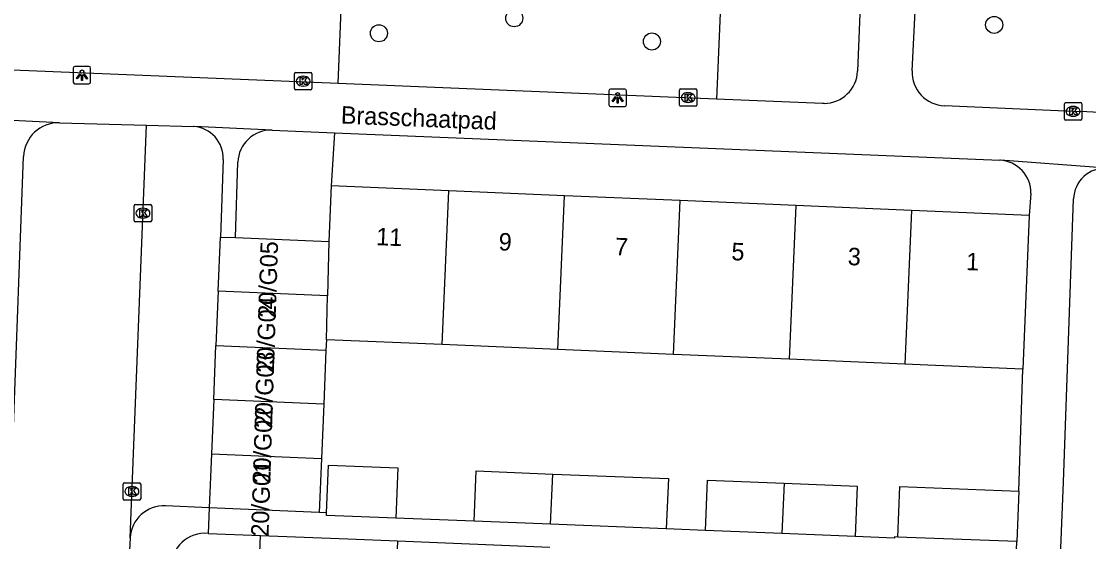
# Model space of a CAD drawing. Extents: x 160732 to 162105, y 387428 to 388479.
# Drawn here: x 161565.2 to 161626.3, y 387845.2 to 387874.9 of the extents above; entities that cross this region are included whole.
import ezdxf

# ---------------------------------------------------------------- set-up
doc = ezdxf.new("R2010")
doc.units = 0
for name, color, linetype in [('IMGEO_Boom', 7, 'Continuous'), ('IMGEO_Grasland_overig', 7, 'Continuous'), ('IMGEO_Groenvoorziening', 7, 'Continuous'), ('IMGEO_Kolk', 7, 'Continuous'), ('IMGEO_Lichtpunt', 7, 'Continuous'), ('IMGEO_Muur', 7, 'Continuous'), ('IMGEO_Openbare_ruimte_label', 7, 'Continuous'), ('IMGEO_Pand', 7, 'Continuous'), ('IMGEO_Pand_nummerreeks', 7, 'Continuous'), ('IMGEO_Rijbaan_lokaal_open', 7, 'Continuous'), ('IMGEO_Voetpad_open', 7, 'Continuous')]:
    doc.layers.add(name, color=color, linetype=linetype)

msp = doc.modelspace()

# ---------------------------------------------------------------- linework, layer by layer
at = {"layer": 'IMGEO_Boom'}
for centre in [(161593.391, 387875.109), (161620.856, 387874.731), (161585.645, 387874.251), (161601.267, 387873.778)]:
    msp.add_circle(centre, 0.489, dxfattribs=at)
at = {"layer": 'IMGEO_Grasland_overig'}
msp.add_lwpolyline([(161583.109, 387868.551), (161582.907, 387865.519)], dxfattribs=at)
at = {"layer": 'IMGEO_Groenvoorziening'}
for points in [[(161583.311, 387871.368), (161583.631, 387879.426)], [(161605.305, 387878.566), (161604.965, 387870.483)]]:
    msp.add_lwpolyline(points, dxfattribs=at)
at = {"layer": 'IMGEO_Kolk'}
for p, q in [((161580.811, 387871.085), (161580.811, 387871.937)), ((161580.886, 387872.011), (161581.738, 387872.011)), ((161581.812, 387871.937), (161581.812, 387871.085)), ((161581.299, 387871.791), (161581.324, 387871.791)), ((161581.738, 387871.011), (161580.886, 387871.011)), ((161581.322, 387871.231), (161581.297, 387871.231)), ((161602.844, 387870.145), (161602.844, 387870.997)), ((161602.919, 387871.071), (161603.771, 387871.071)), ((161603.332, 387870.851), (161603.357, 387870.851)), ((161603.845, 387870.997), (161603.845, 387870.145)), ((161603.771, 387870.071), (161602.919, 387870.071)), ((161603.355, 387870.291), (161603.33, 387870.291)), ((161624.87, 387869.355), (161624.87, 387870.207)), ((161624.945, 387870.281), (161625.797, 387870.281)), ((161625.871, 387870.207), (161625.871, 387869.355)), ((161625.381, 387869.501), (161625.356, 387869.501)), ((161625.358, 387870.061), (161625.383, 387870.061)), ((161625.797, 387869.281), (161624.945, 387869.281)), ((161571.641, 387863.526), (161571.641, 387864.378)), ((161571.716, 387864.452), (161572.568, 387864.452)), ((161572.129, 387864.232), (161572.154, 387864.232)), ((161572.642, 387864.378), (161572.642, 387863.526)), ((161572.568, 387863.452), (161571.716, 387863.452)), ((161572.152, 387863.672), (161572.127, 387863.672)), ((161571.012, 387847.601), (161571.012, 387848.453)), ((161571.087, 387848.527), (161571.939, 387848.527)), ((161571.5, 387848.307), (161571.525, 387848.307)), ((161572.013, 387848.453), (161572.013, 387847.601)), ((161571.939, 387847.527), (161571.087, 387847.527)), ((161571.523, 387847.747), (161571.498, 387847.747))]:
    msp.add_line(p, q, dxfattribs=at)
for points in [[(161580.811, 387871.085), (161580.811, 387871.937)], [(161580.886, 387872.011), (161581.738, 387872.011)], [(161581.812, 387871.937), (161581.812, 387871.085)], [(161581.132, 387871.711), (161581.255, 387871.711), (161581.255, 387871.56), (161581.385, 387871.711), (161581.549, 387871.711), (161581.403, 387871.56), (161581.556, 387871.311), (161581.404, 387871.311), (161581.319, 387871.475), (161581.255, 387871.408), (161581.255, 387871.311), (161581.132, 387871.311), (161581.132, 387871.711)], [(161581.738, 387871.011), (161580.886, 387871.011)], [(161602.844, 387870.145), (161602.844, 387870.997)], [(161602.919, 387871.071), (161603.771, 387871.071)], [(161603.165, 387870.771), (161603.288, 387870.771), (161603.288, 387870.62), (161603.418, 387870.771), (161603.582, 387870.771), (161603.436, 387870.62), (161603.589, 387870.371), (161603.437, 387870.371), (161603.352, 387870.535), (161603.288, 387870.468), (161603.288, 387870.371), (161603.165, 387870.371), (161603.165, 387870.771)], [(161603.845, 387870.997), (161603.845, 387870.145)], [(161603.771, 387870.071), (161602.919, 387870.071)], [(161624.87, 387869.355), (161624.87, 387870.207)], [(161624.945, 387870.281), (161625.797, 387870.281)], [(161625.871, 387870.207), (161625.871, 387869.355)], [(161625.191, 387869.981), (161625.314, 387869.981), (161625.314, 387869.83), (161625.444, 387869.981), (161625.608, 387869.981), (161625.462, 387869.83), (161625.615, 387869.581), (161625.463, 387869.581), (161625.378, 387869.745), (161625.314, 387869.678), (161625.314, 387869.581), (161625.191, 387869.581), (161625.191, 387869.981)], [(161625.797, 387869.281), (161624.945, 387869.281)], [(161571.641, 387863.526), (161571.641, 387864.378)], [(161571.716, 387864.452), (161572.568, 387864.452)], [(161571.962, 387864.152), (161572.085, 387864.152), (161572.085, 387864.001), (161572.215, 387864.152), (161572.379, 387864.152), (161572.233, 387864.001), (161572.386, 387863.752), (161572.234, 387863.752), (161572.149, 387863.916), (161572.085, 387863.849), (161572.085, 387863.752), (161571.962, 387863.752), (161571.962, 387864.152)], [(161572.642, 387864.378), (161572.642, 387863.526)], [(161572.568, 387863.452), (161571.716, 387863.452)], [(161571.012, 387847.601), (161571.012, 387848.453)], [(161571.087, 387848.527), (161571.939, 387848.527)], [(161571.333, 387848.227), (161571.456, 387848.227), (161571.456, 387848.076), (161571.586, 387848.227), (161571.75, 387848.227), (161571.604, 387848.076), (161571.757, 387847.827), (161571.605, 387847.827), (161571.52, 387847.991), (161571.456, 387847.924), (161571.456, 387847.827), (161571.333, 387847.827), (161571.333, 387848.227)], [(161572.013, 387848.453), (161572.013, 387847.601)], [(161571.939, 387847.527), (161571.087, 387847.527)]]:
    msp.add_lwpolyline(points, dxfattribs=at)
for centre, start, end in [((161580.888, 387871.935), 91.55205, 178.44795), ((161580.888, 387871.935), 91.55205, 178.44795), ((161581.736, 387871.935), 1.55205, 88.44795), ((161581.736, 387871.935), 1.55205, 88.44795), ((161580.888, 387871.087), 181.55205, 268.44795), ((161580.888, 387871.087), 181.55205, 268.44795), ((161581.736, 387871.087), 271.55205, 358.44795), ((161581.736, 387871.087), 271.55205, 358.44795), ((161602.921, 387870.995), 91.55205, 178.44795), ((161602.921, 387870.995), 91.55205, 178.44795), ((161603.769, 387870.995), 1.55205, 88.44795), ((161603.769, 387870.995), 1.55205, 88.44795), ((161602.921, 387870.147), 181.55205, 268.44795), ((161602.921, 387870.147), 181.55205, 268.44795), ((161603.769, 387870.147), 271.55205, 358.44795), ((161603.769, 387870.147), 271.55205, 358.44795), ((161624.947, 387870.205), 91.55205, 178.44795), ((161624.947, 387870.205), 91.55205, 178.44795), ((161625.795, 387870.205), 1.55205, 88.44795), ((161625.795, 387870.205), 1.55205, 88.44795), ((161624.947, 387869.357), 181.55205, 268.44795), ((161624.947, 387869.357), 181.55205, 268.44795), ((161625.795, 387869.357), 271.55205, 358.44795), ((161625.795, 387869.357), 271.55205, 358.44795), ((161571.718, 387864.376), 91.55205, 178.44795), ((161571.718, 387864.376), 91.55205, 178.44795), ((161572.566, 387864.376), 1.55205, 88.44795), ((161572.566, 387864.376), 1.55205, 88.44795), ((161571.718, 387863.528), 181.55205, 268.44795), ((161571.718, 387863.528), 181.55205, 268.44795), ((161572.566, 387863.528), 271.55205, 358.44795), ((161572.566, 387863.528), 271.55205, 358.44795), ((161571.089, 387848.451), 91.55205, 178.44795), ((161571.089, 387848.451), 91.55205, 178.44795), ((161571.937, 387848.451), 1.55205, 88.44795), ((161571.937, 387848.451), 1.55205, 88.44795), ((161571.089, 387847.603), 181.55205, 268.44795), ((161571.089, 387847.603), 181.55205, 268.44795), ((161571.937, 387847.603), 271.55205, 358.44795), ((161571.937, 387847.603), 271.55205, 358.44795)]:
    msp.add_arc(centre, 0.0765, start, end, dxfattribs=at)
for centre, major_axis, ratio, start_param, end_param in [((161581.298, 387871.511), (-0.387, 0.002), 0.722429, 4.712389, 7.853982), ((161581.323, 387871.511), (-0.39, 0.002), 0.717154, 1.570796, 4.712389), ((161603.331, 387870.571), (-0.387, 0.002), 0.722429, 4.712389, 7.853982), ((161603.356, 387870.571), (-0.39, 0.002), 0.717154, 1.570796, 4.712389), ((161625.357, 387869.781), (-0.387, 0.002), 0.722429, 4.712389, 7.853982), ((161625.382, 387869.781), (-0.39, 0.002), 0.717154, 1.570796, 4.712389), ((161572.128, 387863.952), (-0.387, 0.002), 0.722429, 4.712389, 7.853982), ((161572.153, 387863.952), (-0.39, 0.002), 0.717154, 1.570796, 4.712389), ((161571.499, 387848.027), (-0.387, 0.002), 0.722429, 4.712389, 7.853982), ((161571.524, 387848.027), (-0.39, 0.002), 0.717154, 1.570796, 4.712389)]:
    msp.add_ellipse(centre, major_axis=major_axis, ratio=ratio, start_param=start_param, end_param=end_param, dxfattribs=at)
at = {"layer": 'IMGEO_Lichtpunt'}
for p, q in [((161568.152, 387872.26), (161568.152, 387871.453)), ((161568.152, 387872.26), (161568.152, 387871.453)), ((161569.054, 387872.355), (161568.246, 387872.355)), ((161569.054, 387872.355), (161568.246, 387872.355)), ((161569.148, 387871.453), (161569.148, 387872.26)), ((161569.148, 387871.453), (161569.148, 387872.26)), ((161568.246, 387871.359), (161569.054, 387871.359)), ((161568.246, 387871.359), (161569.054, 387871.359)), ((161598.809, 387870.961), (161598.809, 387870.154)), ((161598.809, 387870.961), (161598.809, 387870.154)), ((161599.711, 387871.056), (161598.903, 387871.056)), ((161599.711, 387871.056), (161598.903, 387871.056)), ((161599.805, 387870.154), (161599.805, 387870.961)), ((161599.805, 387870.154), (161599.805, 387870.961)), ((161598.903, 387870.06), (161599.711, 387870.06)), ((161598.903, 387870.06), (161599.711, 387870.06))]:
    msp.add_line(p, q, dxfattribs=at)
for points in [[(161568.526, 387871.924), (161568.565, 387871.896), (161568.377, 387871.634), (161568.339, 387871.661), (161568.526, 387871.924)], [(161568.738, 387871.896), (161568.776, 387871.923), (161568.963, 387871.661), (161568.924, 387871.633), (161568.738, 387871.896)], [(161568.628, 387871.876), (161568.675, 387871.876), (161568.675, 387871.554), (161568.628, 387871.554), (161568.628, 387871.876)], [(161599.183, 387870.625), (161599.222, 387870.597), (161599.034, 387870.335), (161598.996, 387870.362), (161599.183, 387870.625)], [(161599.285, 387870.577), (161599.332, 387870.577), (161599.332, 387870.255), (161599.285, 387870.255), (161599.285, 387870.577)], [(161599.395, 387870.597), (161599.433, 387870.624), (161599.62, 387870.362), (161599.581, 387870.334), (161599.395, 387870.597)]]:
    msp.add_lwpolyline(points, dxfattribs=at)
for centre in [(161568.651, 387872.058), (161599.308, 387870.759)]:
    msp.add_circle(centre, 0.0994, dxfattribs=at)
for centre, start, end in [((161568.246, 387872.26), 90, 180), ((161568.246, 387872.26), 90, 180), ((161569.054, 387872.26), 0, 90), ((161569.054, 387872.26), 0, 90), ((161568.246, 387871.453), 180, 270), ((161568.246, 387871.453), 180, 270), ((161569.054, 387871.453), 270, 0), ((161569.054, 387871.453), 270, 360), ((161598.903, 387870.961), 90, 180), ((161598.903, 387870.961), 90, 180), ((161599.711, 387870.961), 0, 90), ((161599.711, 387870.961), 0, 90), ((161598.903, 387870.154), 180, 270), ((161598.903, 387870.154), 180, 270), ((161599.711, 387870.154), 270, 0), ((161599.711, 387870.154), 270, 360)]:
    msp.add_arc(centre, 0.0946, start, end, dxfattribs=at)
at = {"layer": 'IMGEO_Muur'}
msp.add_lwpolyline([(161622.263, 387848.044), (161622.489, 387855.028)], dxfattribs=at)
at = {"layer": 'IMGEO_Pand'}
for points in [[(161582.907, 387865.519), (161582.773, 387862.327)], [(161589.647, 387865.234), (161582.907, 387865.519)], [(161589.274, 387856.432), (161589.647, 387865.234)], [(161596.266, 387864.954), (161589.647, 387865.234)], [(161595.893, 387856.153), (161596.266, 387864.954)], [(161602.884, 387864.675), (161596.266, 387864.954)], [(161602.511, 387855.873), (161602.884, 387864.675)], [(161609.503, 387864.395), (161602.884, 387864.675)], [(161609.503, 387864.395), (161609.131, 387855.593)], [(161616.122, 387864.115), (161609.503, 387864.395)], [(161616.122, 387864.115), (161615.75, 387855.313)], [(161622.861, 387863.83), (161616.122, 387864.115)], [(161622.861, 387863.83), (161622.489, 387855.028)], [(161576.452, 387859.488), (161576.583, 387862.589)], [(161576.583, 387862.589), (161577.438, 387862.553)], [(161577.438, 387862.553), (161582.773, 387862.327)], [(161582.773, 387862.327), (161582.7, 387859.223)], [(161576.452, 387859.488), (161576.321, 387856.386)], [(161582.7, 387859.223), (161576.452, 387859.488)], [(161582.641, 387856.713), (161582.7, 387859.223)], [(161582.641, 387856.713), (161582.616, 387856.12)], [(161589.274, 387856.432), (161582.641, 387856.713)], [(161576.189, 387853.285), (161576.321, 387856.386)], [(161576.321, 387856.386), (161582.616, 387856.12)], [(161582.616, 387856.12), (161582.485, 387853.018)], [(161595.893, 387856.153), (161589.274, 387856.432)], [(161602.511, 387855.873), (161595.893, 387856.153)], [(161609.131, 387855.593), (161602.511, 387855.873)], [(161615.75, 387855.313), (161609.131, 387855.593)], [(161622.489, 387855.028), (161617.494, 387855.239), (161615.75, 387855.313)], [(161576.189, 387853.285), (161576.058, 387850.183)], [(161582.485, 387853.018), (161576.189, 387853.285)], [(161582.485, 387853.018), (161582.354, 387849.917)], [(161576.058, 387850.183), (161575.927, 387847.082)], [(161576.058, 387850.183), (161582.354, 387849.917)], [(161582.354, 387849.917), (161582.223, 387846.816)], [(161582.649, 387846.799), (161582.759, 387849.539), (161586.723, 387849.38), (161586.607, 387846.5)], [(161591.103, 387846.32), (161591.219, 387849.2), (161595.591, 387849.024)], [(161595.469, 387846.145), (161595.591, 387849.024)], [(161595.591, 387849.024), (161602.21, 387848.759), (161602.088, 387845.879)], [(161604.342, 387845.789), (161604.458, 387848.669), (161608.831, 387848.493)], [(161608.831, 387848.493), (161608.709, 387845.614)], [(161608.831, 387848.493), (161613.02, 387848.325), (161612.905, 387845.446)], [(161615.346, 387845.415), (161615.456, 387848.305), (161622.263, 387848.044)], [(161622.263, 387848.044), (161622.153, 387845.155)], [(161582.223, 387846.816), (161575.927, 387847.082)], [(161586.607, 387846.5), (161582.643, 387846.659), (161582.649, 387846.799)], [(161595.469, 387846.145), (161591.103, 387846.32)], [(161602.088, 387845.879), (161595.469, 387846.145)], [(161608.709, 387845.614), (161604.342, 387845.789)], [(161578.614, 387839.186), (161578.866, 387845.511)], [(161578.866, 387845.511), (161583.863, 387845.312), (161586.714, 387845.198)], [(161586.714, 387845.198), (161586.462, 387838.874)], [(161612.905, 387845.446), (161608.709, 387845.614)], [(161622.153, 387845.155), (161615.346, 387845.415)]]:
    msp.add_lwpolyline(points, dxfattribs=at)
at = {"layer": 'IMGEO_Rijbaan_lokaal_open'}
for points in [[(161567.37, 387869.127), (161572.34, 387868.987)], [(161571.407, 387845.365), (161572.34, 387868.987)], [(161571.267, 387842.514), (161564.395, 387842.784), (161564.59, 387847.993), (161564.711, 387851.206), (161565.31, 387867.199)], [(161623.849, 387821.824), (161624.678, 387844.8), (161624.814, 387848.559), (161625.399, 387864.773)], [(161571.407, 387845.365), (161571.267, 387842.514)]]:
    msp.add_lwpolyline(points, dxfattribs=at)
for centre, radius, start, end in [((161567.312, 387867.124), 2.004, 88.34715, 177.86134), ((161627.227, 387864.708), 1.83, 87.75825, 177.95791)]:
    msp.add_arc(centre, radius, start, end, dxfattribs=at)
at = {"layer": 'IMGEO_Voetpad_open'}
for points in [[(161613.592, 387885.689), (161613.037, 387872.087)], [(161616.161, 387872.098), (161616.774, 387884.246)], [(161583.311, 387871.368), (161563.732, 387872.169)], [(161604.965, 387870.483), (161583.311, 387871.368)], [(161611.119, 387870.233), (161611.022, 387870.235), (161604.965, 387870.483)], [(161626.882, 387869.716), (161626.154, 387869.76), (161625.371, 387869.782), (161618.012, 387870.106)], [(161567.37, 387869.127), (161561.186, 387869.432), (161561.144, 387869.431)], [(161572.34, 387868.987), (161575.037, 387868.909)], [(161579.537, 387868.698), (161579.511, 387868.702), (161575.069, 387868.91), (161575.037, 387868.909)], [(161579.537, 387868.698), (161583.109, 387868.551)], [(161583.109, 387868.551), (161621.171, 387866.985)], [(161576.731, 387867.031), (161576.583, 387862.589)], [(161577.438, 387862.553), (161577.575, 387866.874)], [(161627.299, 387866.536), (161621.217, 387866.987), (161621.171, 387866.985)], [(161622.951, 387865.073), (161622.861, 387863.83)], [(161622.263, 387848.044), (161622.489, 387855.028)], [(161575.927, 387847.082), (161573.432, 387847.201)], [(161575.927, 387847.082), (161575.866, 387845.623)], [(161582.649, 387846.799), (161582.223, 387846.816)], [(161591.103, 387846.32), (161586.607, 387846.5)], [(161604.342, 387845.789), (161602.088, 387845.879)], [(161575.866, 387845.623), (161578.866, 387845.511)], [(161586.714, 387845.198), (161595.424, 387844.844)], [(161615.346, 387845.415), (161615.155, 387845.423), (161615.152, 387845.356), (161612.905, 387845.446)], [(161622.097, 387843.718), (161622.153, 387845.155)]]:
    msp.add_lwpolyline(points, dxfattribs=at)
for centre, radius, start, end in [((161611.106, 387872.166), 1.933, 270.39354, 357.66236), ((161618.076, 387872.022), 1.917, 177.71589, 268.08162), ((161574.924, 387867.104), 1.809, 357.69671, 86.40569), ((161579.46, 387866.814), 1.886, 87.65941, 178.16557), ((161621.095, 387865.13), 1.857, 358.2517, 87.65306), ((161573.338, 387845.27), 1.933, 87.20618, 177.18892), ((161575.668, 387843.748), 1.885, 83.97625, 183.31737)]:
    msp.add_arc(centre, radius, start, end, dxfattribs=at)

# ---------------------------------------------------------------- texts
at = {"layer": 'IMGEO_Openbare_ruimte_label'}
msp.add_text('Brasschaatpad', height=1, rotation=357.64984, dxfattribs=at).set_placement((161583.454, 387869.088))
at = {"layer": 'IMGEO_Pand_nummerreeks'}
for s, rotation, p in [('11', 357.57934, (161585.477, 387862.127)), ('9', 357.57934, (161592.482, 387861.831)), ('20/G05', 88.12826, (161579.735, 387857.948)), ('7', 357.57934, (161599.141, 387861.55)), ('5', 357.57934, (161605.8, 387861.268)), ('3', 357.57934, (161612.459, 387860.987)), ('1', 357.57934, (161619.232, 387860.7)), ('20/G04', 88.12826, (161579.632, 387854.791)), ('20/G03', 88.12826, (161579.528, 387851.633)), ('20/G02', 88.12826, (161579.425, 387848.469)), ('20/G01', 88.12826, (161579.326, 387845.428))]:
    msp.add_text(s, height=1, rotation=rotation, dxfattribs=at).set_placement(p)

doc.saveas('drawing.dxf')
